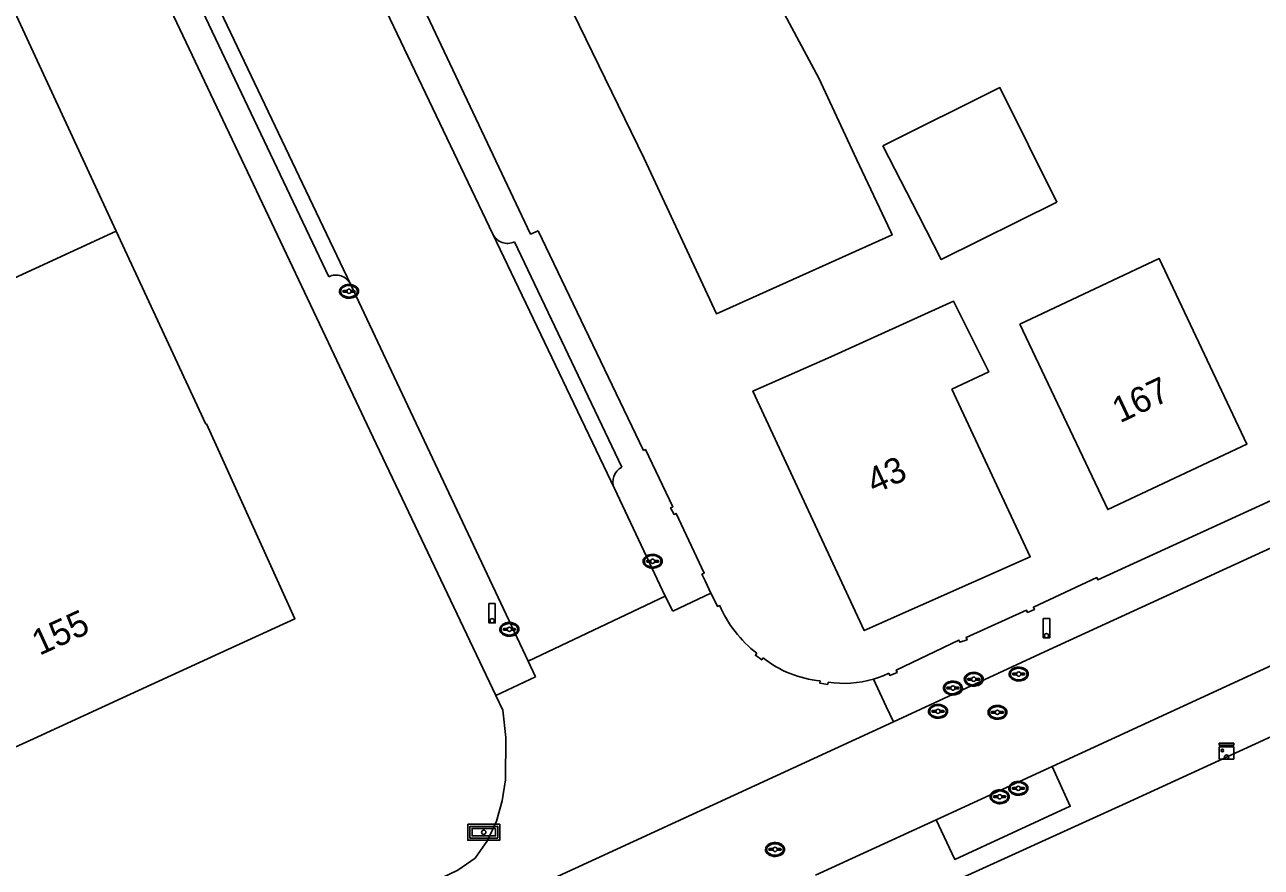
# Model space of a CAD drawing. Extents: x 194485 to 197793, y 468269 to 470822.
# Drawn here: x 195647.3 to 195705.1, y 469601 to 469640.5 of the extents above; entities that cross this region are included whole.
import ezdxf

# ---------------------------------------------------------------- set-up
doc = ezdxf.new("R2010")
doc.units = 0
for name, color, linetype in [('BGT grensvlak pand op maaiveld', 7, 'Continuous'), ('BGT grensvlak pand op maaiveld LR', 7, 'Continuous'), ('BGT grensvlak wegdeel', 7, 'Continuous'), ('BGT puntobject bord straatnaambord', 7, 'Continuous'), ('BGT puntobject kast CAI-kast', 7, 'Continuous'), ('BGT puntobject paal lichtmast', 7, 'Continuous'), ('BGT puntobject put drainageput', 7, 'Continuous'), ('BGT puntobject put inspectie- rioolput', 7, 'Continuous'), ('BGT puntobject put kolk', 7, 'Continuous'), ('BGT tekst huisnummerreeks', 7, 'Continuous')]:
    doc.layers.add(name, color=color, linetype=linetype)

msp = doc.modelspace()

# ---------------------------------------------------------------- linework, layer by layer
at = {"layer": 'BGT grensvlak pand op maaiveld'}
for p, q in [((195651.573, 469630.794), (195655.757, 469621.771)), ((195656.787, 469611.232), (195652.243, 469609.146)), ((195652.243, 469609.146), (195647.699, 469607.06)), ((195647.699, 469607.06), (195642.246, 469604.557))]:
    msp.add_line(p, q, dxfattribs=at)
for points in [[(195688, 469675.125), (195669.608, 469665.583), (195684.409, 469637.948), (195686.178, 469634.17), (195687.771, 469630.767), (195687.839, 469630.623), (195679.626, 469626.937), (195676.247, 469634.188), (195660.769, 469666), (195667.439, 469669.19), (195664.523, 469674.81), (195659.105, 469684.291), (195658.895, 469684.301), (195658.856, 469684.578), (195681.638, 469687.742), (195684.517, 469682.032)], [(195651.573, 469630.794), (195644.85, 469645.295), (195626.619, 469636.898)], [(195687.404, 469634.782), (195689.066, 469631.543), (195690.131, 469629.471), (195695.535, 469632.156), (195692.88, 469637.515), (195687.404, 469634.782)], [(195693.813, 469626.448), (195700.323, 469629.516), (195704.419, 469620.837), (195697.914, 469617.778), (195693.813, 469626.448)], [(195684.967, 469624.926), (195690.702, 469627.527), (195692.353, 469624.213), (195690.624, 469623.401)], [(195690.624, 469623.401), (195694.295, 469615.568), (195686.533, 469612.117), (195681.334, 469623.32), (195684.967, 469624.926)], [(195655.757, 469621.771), (195655.784, 469621.784), (195659.925, 469612.673), (195656.787, 469611.232)]]:
    msp.add_lwpolyline(points, dxfattribs=at)
at = {"layer": 'BGT grensvlak pand op maaiveld LR'}
msp.add_line((195651.573, 469630.794), (195633.337, 469622.407), dxfattribs=at)
at = {"layer": 'BGT grensvlak wegdeel'}
for p, q in [((195657.713, 469633.568), (195644.146, 469662.244)), ((195669.181, 469630.651), (195662.013, 469645.67)), ((195662.522, 469628.322), (195655.961, 469642.106)), ((195661.507, 469628.663), (195655.597, 469641.08)), ((195661.497, 469625.567), (195657.713, 469633.568)), ((195671.299, 469630.815), (195676.21, 469620.535)), ((195674.858, 469618.757), (195669.181, 469630.651)), ((195675.21, 469619.758), (195670.18, 469630.298)), ((195670.826, 469610.684), (195662.522, 469628.322)), ((195663.433, 469621.476), (195661.497, 469625.567)), ((195663.433, 469621.476), (195669.318, 469609.08)), ((195695.321, 469605.767), (195724.722, 469619.292)), ((195677.229, 469613.722), (195674.858, 469618.757)), ((195670.826, 469610.684), (195677.229, 469613.722)), ((195677.229, 469613.722), (195677.581, 469613.02)), ((195677.581, 469613.02), (195679.371, 469613.874)), ((195671.166, 469609.961), (195670.826, 469610.684)), ((195671.166, 469609.961), (195669.318, 469609.08)), ((195687.561, 469608.56), (195686.969, 469609.848)), ((195687.561, 469608.56), (195687.9, 469607.842)), ((195687.9, 469607.842), (195667.771, 469598.59)), ((195695.321, 469605.767), (195689.898, 469603.269)), ((195684.258, 469600.678), (195689.898, 469603.269))]:
    msp.add_line(p, q, dxfattribs=at)
for points in [[(195671.299, 469630.815), (195670.937, 469630.659), (195663.269, 469646.907), (195654.228, 469666.108)], [(195687.9, 469607.842), (195695.164, 469611.218), (195731.838, 469628.055), (195772.236, 469646.765)], [(195679.371, 469613.874), (195679.106, 469614.436), (195678.948, 469614.751), (195679.048, 469614.798), (195677.743, 469617.594), (195677.644, 469617.547), (195677.484, 469617.852), (195677.584, 469617.9), (195676.309, 469620.582), (195676.21, 469620.535)], [(195706.31, 469618.545), (195697.45, 469614.494), (195697.404, 469614.593), (195694.444, 469613.204), (195694.491, 469613.105), (195694.169, 469612.964), (195694.124, 469613.064), (195691.296, 469611.788), (195691.342, 469611.688), (195691.004, 469611.571), (195690.957, 469611.671), (195688.028, 469610.265), (195688.07, 469610.163), (195687.725, 469610.023), (195687.683, 469610.125)], [(195679.769, 469613.297), (195679.67, 469613.249), (195679.515, 469613.568), (195679.371, 469613.874)], [(195681.808, 469610.836), (195681.743, 469610.748), (195681.446, 469610.966), (195681.511, 469611.055)], [(195684.843, 469609.708), (195684.827, 469609.599), (195684.465, 469609.652), (195684.48, 469609.761)], [(195669.318, 469609.08), (195669.645, 469608.392), (195669.783, 469607.116), (195669.763, 469605.136), (195669.615, 469604.156), (195669.346, 469603.2), (195668.925, 469602.292), (195668.356, 469601.478), (195667.537, 469600.906), (195666.849, 469600.589)], [(195705.767, 469607.253), (195698.78, 469604.052), (195689.841, 469599.983), (195689.931, 469599.804), (195686.24, 469598.087), (195684.638, 469597.384), (195684.683, 469597.284), (195683.207, 469596.616), (195683.161, 469596.717), (195682.927, 469596.618), (195682.972, 469596.518), (195681.423, 469595.813), (195681.377, 469595.913), (195681.162, 469595.813), (195681.207, 469595.713), (195679.697, 469595.033), (195679.652, 469595.133), (195679.584, 469595.232), (195650.149, 469581.692), (195650.106, 469581.755), (195634.682, 469574.644)], [(195689.898, 469603.269), (195690.764, 469601.414), (195696.165, 469603.898), (195695.321, 469605.767)]]:
    msp.add_lwpolyline(points, dxfattribs=at)
for centre, radius, start, end in [((195669.857, 469630.974), 0.749, 205.52271, 295.55523), ((195661.844, 469627.986), 0.757, 26.38723, 116.47214), ((195675.537, 469619.081), 0.752, 115.76606, 205.48566), ((195685.107, 469615.647), 5.832, 203.7587, 231.93463), ((195684.982, 469614.868), 5.131, 231.78522, 264.38292), ((195685.639, 469614.336), 4.681, 286.51181, 295.89623), ((195685.6, 469614.421), 4.773, 260.87139, 286.66374)]:
    msp.add_arc(centre, radius, start, end, dxfattribs=at)
at = {"layer": 'BGT puntobject bord straatnaambord'}
for points in [[(195668.002, 469603.061), (195668.002, 469602.311), (195669.502, 469602.311), (195669.502, 469603.061)], [(195669.402, 469602.961), (195669.402, 469602.411), (195668.102, 469602.411), (195668.102, 469602.961)], [(195668.102, 469602.961), (195668.102, 469602.411), (195669.402, 469602.411), (195669.402, 469602.961)], [(195669.302, 469602.861), (195669.302, 469602.511), (195668.202, 469602.511), (195668.202, 469602.861)]]:
    msp.add_lwpolyline(points, close=True, dxfattribs=at)
for start, end in [(0, 180), (180, 0)]:
    msp.add_arc((195668.752, 469602.686), 0.1, start, end, dxfattribs=at)
at = {"layer": 'BGT puntobject kast CAI-kast'}
msp.add_lwpolyline([(195703.808, 469606.852), (195703.132, 469606.852), (195703.132, 469606.751), (195703.808, 469606.751)], close=True, dxfattribs=at)
msp.add_lwpolyline([(195703.47, 469606.104), (195703.808, 469606.104), (195703.808, 469606.678), (195703.132, 469606.678), (195703.132, 469606.104), (195703.47, 469606.104)], dxfattribs=at)
for centre, radius in [((195703.274, 469606.509), 0.0607), ((195703.47, 469606.204), 0.1)]:
    msp.add_circle(centre, radius, dxfattribs=at)
for start, end in [(0, 180), (180, 0)]:
    msp.add_arc((195703.47, 469606.204), 0.1, start, end, dxfattribs=at)
at = {"layer": 'BGT puntobject paal lichtmast'}
for points in [[(195669.29, 469613.376), (195668.99, 469613.376), (195668.99, 469612.476), (195669.14, 469612.476)], [(195669.14, 469612.476), (195669.29, 469612.476), (195669.29, 469613.376)], [(195695.204, 469612.679), (195694.904, 469612.679), (195694.904, 469611.779), (195695.054, 469611.779)], [(195695.054, 469611.779), (195695.204, 469611.779), (195695.204, 469612.679)]]:
    msp.add_lwpolyline(points, dxfattribs=at)
for centre, start, end in [((195669.14, 469612.576), 0, 180), ((195669.14, 469612.576), 0, 180), ((195669.14, 469612.576), 180, 0), ((195669.14, 469612.576), 180, 270), ((195669.14, 469612.576), 270, 0), ((195695.054, 469611.879), 0, 180), ((195695.054, 469611.879), 0, 180), ((195695.054, 469611.879), 180, 0), ((195695.054, 469611.879), 180, 270), ((195695.054, 469611.879), 270, 0)]:
    msp.add_arc(centre, 0.1, start, end, dxfattribs=at)
at = {"layer": 'BGT puntobject put drainageput'}
for p, q in [((195693.662, 469610.122), (195693.505, 469610.122)), ((195693.505, 469610.047), (195693.662, 469610.047)), ((195694.005, 469610.122), (195693.848, 469610.122)), ((195693.848, 469610.047), (195694.005, 469610.047)), ((195689.891, 469608.378), (195689.734, 469608.378)), ((195689.734, 469608.304), (195689.891, 469608.304)), ((195690.234, 469608.378), (195690.077, 469608.378)), ((195690.077, 469608.304), (195690.234, 469608.304))]:
    msp.add_line(p, q, dxfattribs=at)
for centre, radius, start, end in [((195693.505, 469610.084), 0.0375, 90, 270), ((195693.755, 469610.084), 0.1, 0, 180), ((195693.755, 469610.084), 0.1, 157.97569, 180), ((195693.755, 469610.084), 0.1, 180, 202.02431), ((195693.755, 469610.084), 0.1, 180, 0), ((195693.755, 469610.084), 0.1, 0, 22.02431), ((195693.755, 469610.084), 0.1, 337.97569, 0), ((195694.005, 469610.084), 0.0375, 270, 90), ((195689.734, 469608.341), 0.0375, 90, 270), ((195689.984, 469608.341), 0.1, 0, 180), ((195689.984, 469608.341), 0.1, 157.97569, 180), ((195689.984, 469608.341), 0.1, 180, 202.02431), ((195689.984, 469608.341), 0.1, 180, 0), ((195689.984, 469608.341), 0.1, 0, 22.02431), ((195689.984, 469608.341), 0.1, 337.97569, 0), ((195690.234, 469608.341), 0.0375, 270, 90)]:
    msp.add_arc(centre, radius, start, end, dxfattribs=at)
for centre in [(195693.755, 469610.084), (195689.984, 469608.341)]:
    msp.add_ellipse(centre, major_axis=(0.392, 0), ratio=0.689655, dxfattribs=at)
for points in [[(195694.197, 469610.084), (195694.197, 469610.127), (195694.185, 469610.171), (195694.119, 469610.285), (195694.038, 469610.342), (195693.846, 469610.407), (195693.736, 469610.413), (195693.533, 469610.372), (195693.442, 469610.325), (195693.339, 469610.208), (195693.314, 469610.148), (195693.312, 469610.026), (195693.336, 469609.965), (195693.42, 469609.866), (195693.479, 469609.827), (195693.658, 469609.759), (195693.792, 469609.752), (195694.025, 469609.814), (195694.125, 469609.883), (195694.188, 469610.008), (195694.197, 469610.046), (195694.197, 469610.084)], [(195690.426, 469608.341), (195690.426, 469608.384), (195690.414, 469608.428), (195690.348, 469608.542), (195690.267, 469608.599), (195690.075, 469608.664), (195689.965, 469608.67), (195689.762, 469608.629), (195689.671, 469608.582), (195689.568, 469608.465), (195689.543, 469608.405), (195689.541, 469608.283), (195689.565, 469608.222), (195689.649, 469608.123), (195689.708, 469608.084), (195689.887, 469608.016), (195690.021, 469608.009), (195690.254, 469608.071), (195690.354, 469608.14), (195690.417, 469608.265), (195690.426, 469608.303), (195690.426, 469608.341)]]:
    msp.add_open_spline(points, degree=3, dxfattribs=at)
at = {"layer": 'BGT puntobject put inspectie- rioolput'}
for p, q in [((195692.668, 469608.33), (195692.511, 469608.33)), ((195692.511, 469608.256), (195692.668, 469608.256)), ((195693.011, 469608.33), (195692.854, 469608.33)), ((195692.854, 469608.256), (195693.011, 469608.256)), ((195682.273, 469601.917), (195682.116, 469601.917)), ((195682.116, 469601.843), (195682.273, 469601.843)), ((195682.616, 469601.917), (195682.459, 469601.917)), ((195682.459, 469601.843), (195682.616, 469601.843))]:
    msp.add_line(p, q, dxfattribs=at)
for centre, radius, start, end in [((195692.511, 469608.293), 0.0375, 90, 270), ((195692.761, 469608.293), 0.1, 0, 180), ((195692.761, 469608.293), 0.1, 157.97569, 180), ((195692.761, 469608.293), 0.1, 180, 202.02431), ((195692.761, 469608.293), 0.1, 180, 0), ((195692.761, 469608.293), 0.1, 0, 22.02431), ((195692.761, 469608.293), 0.1, 337.97569, 0), ((195693.011, 469608.293), 0.0375, 270, 90), ((195682.116, 469601.88), 0.0375, 90, 270), ((195682.366, 469601.88), 0.1, 0, 180), ((195682.366, 469601.88), 0.1, 157.97569, 180), ((195682.366, 469601.88), 0.1, 180, 202.02431), ((195682.366, 469601.88), 0.1, 180, 0), ((195682.366, 469601.88), 0.1, 0, 22.02431), ((195682.366, 469601.88), 0.1, 337.97569, 0), ((195682.616, 469601.88), 0.0375, 270, 90)]:
    msp.add_arc(centre, radius, start, end, dxfattribs=at)
for centre in [(195692.761, 469608.293), (195682.366, 469601.88)]:
    msp.add_ellipse(centre, major_axis=(0.392, 0), ratio=0.689655, dxfattribs=at)
for points in [[(195693.203, 469608.293), (195693.203, 469608.336), (195693.191, 469608.38), (195693.125, 469608.494), (195693.044, 469608.551), (195692.852, 469608.616), (195692.742, 469608.622), (195692.539, 469608.581), (195692.448, 469608.534), (195692.345, 469608.417), (195692.32, 469608.357), (195692.318, 469608.235), (195692.342, 469608.174), (195692.426, 469608.075), (195692.485, 469608.036), (195692.664, 469607.968), (195692.798, 469607.961), (195693.031, 469608.023), (195693.131, 469608.092), (195693.194, 469608.217), (195693.203, 469608.255), (195693.203, 469608.293)], [(195682.808, 469601.88), (195682.808, 469601.923), (195682.796, 469601.967), (195682.73, 469602.081), (195682.649, 469602.138), (195682.457, 469602.203), (195682.347, 469602.209), (195682.144, 469602.168), (195682.053, 469602.121), (195681.95, 469602.004), (195681.925, 469601.944), (195681.923, 469601.822), (195681.947, 469601.761), (195682.031, 469601.662), (195682.09, 469601.623), (195682.269, 469601.555), (195682.403, 469601.548), (195682.636, 469601.61), (195682.736, 469601.679), (195682.799, 469601.804), (195682.808, 469601.842), (195682.808, 469601.88)]]:
    msp.add_open_spline(points, degree=3, dxfattribs=at)
at = {"layer": 'BGT puntobject put kolk'}
for p, q in [((195662.36, 469628.023), (195662.203, 469628.023)), ((195662.203, 469627.948), (195662.36, 469627.948)), ((195662.703, 469628.023), (195662.546, 469628.023)), ((195662.546, 469627.948), (195662.703, 469627.948)), ((195676.552, 469615.397), (195676.395, 469615.397)), ((195676.395, 469615.322), (195676.552, 469615.322)), ((195676.895, 469615.397), (195676.738, 469615.397)), ((195676.738, 469615.322), (195676.895, 469615.322)), ((195669.855, 469612.213), (195669.698, 469612.213)), ((195669.698, 469612.138), (195669.855, 469612.138)), ((195670.198, 469612.213), (195670.041, 469612.213)), ((195670.041, 469612.138), (195670.198, 469612.138)), ((195690.587, 469609.467), (195690.43, 469609.467)), ((195690.43, 469609.392), (195690.587, 469609.392)), ((195690.93, 469609.467), (195690.773, 469609.467)), ((195690.773, 469609.392), (195690.93, 469609.392)), ((195691.561, 469609.878), (195691.404, 469609.878)), ((195691.404, 469609.802), (195691.561, 469609.802)), ((195691.904, 469609.878), (195691.747, 469609.878)), ((195691.747, 469609.802), (195691.904, 469609.802)), ((195693.644, 469604.777), (195693.487, 469604.777)), ((195693.987, 469604.777), (195693.83, 469604.777)), ((195692.774, 469604.383), (195692.617, 469604.383)), ((195692.617, 469604.308), (195692.774, 469604.308)), ((195693.117, 469604.383), (195692.96, 469604.383)), ((195692.96, 469604.308), (195693.117, 469604.308)), ((195693.487, 469604.702), (195693.644, 469604.702)), ((195693.83, 469604.702), (195693.987, 469604.702))]:
    msp.add_line(p, q, dxfattribs=at)
for centre, radius, start, end in [((195662.203, 469627.985), 0.0375, 90, 270), ((195662.453, 469627.985), 0.1, 0, 180), ((195662.453, 469627.985), 0.1, 157.97569, 180), ((195662.453, 469627.985), 0.1, 180, 202.02431), ((195662.453, 469627.985), 0.1, 180, 0), ((195662.453, 469627.985), 0.1, 0, 22.02431), ((195662.453, 469627.985), 0.1, 337.97569, 0), ((195662.703, 469627.985), 0.0375, 270, 90), ((195676.395, 469615.359), 0.0375, 90, 270), ((195676.645, 469615.359), 0.1, 0, 180), ((195676.645, 469615.359), 0.1, 157.97569, 180), ((195676.645, 469615.359), 0.1, 180, 202.02431), ((195676.645, 469615.359), 0.1, 180, 0), ((195676.645, 469615.359), 0.1, 0, 22.02431), ((195676.645, 469615.359), 0.1, 337.97569, 0), ((195676.895, 469615.359), 0.0375, 270, 90), ((195669.948, 469612.175), 0.1, 0, 180), ((195669.698, 469612.175), 0.0375, 90, 270), ((195669.948, 469612.175), 0.1, 157.97569, 180), ((195669.948, 469612.175), 0.1, 180, 202.02431), ((195669.948, 469612.175), 0.1, 180, 0), ((195669.948, 469612.175), 0.1, 0, 22.02431), ((195669.948, 469612.175), 0.1, 337.97569, 0), ((195670.198, 469612.175), 0.0375, 270, 90), ((195691.654, 469609.84), 0.1, 0, 180), ((195690.43, 469609.429), 0.0375, 90, 270), ((195690.68, 469609.429), 0.1, 0, 180), ((195690.68, 469609.429), 0.1, 157.97569, 180), ((195690.68, 469609.429), 0.1, 180, 202.02431), ((195690.68, 469609.429), 0.1, 180, 0), ((195690.68, 469609.429), 0.1, 0, 22.02431), ((195690.68, 469609.429), 0.1, 337.97569, 0), ((195690.93, 469609.429), 0.0375, 270, 90), ((195691.404, 469609.84), 0.0375, 90, 270), ((195691.654, 469609.84), 0.1, 157.97569, 180), ((195691.654, 469609.84), 0.1, 180, 202.02431), ((195691.654, 469609.84), 0.1, 180, 0), ((195691.654, 469609.84), 0.1, 0, 22.02431), ((195691.654, 469609.84), 0.1, 337.97569, 0), ((195691.904, 469609.84), 0.0375, 270, 90), ((195693.487, 469604.739), 0.0375, 90, 270), ((195693.737, 469604.739), 0.1, 0, 180), ((195693.737, 469604.739), 0.1, 157.97569, 180), ((195693.737, 469604.739), 0.1, 180, 202.02431), ((195693.737, 469604.739), 0.1, 180, 0), ((195693.737, 469604.739), 0.1, 0, 22.02431), ((195693.737, 469604.739), 0.1, 337.97569, 0), ((195693.987, 469604.739), 0.0375, 270, 90), ((195692.617, 469604.346), 0.0375, 90, 270), ((195692.867, 469604.346), 0.1, 0, 180), ((195692.867, 469604.346), 0.1, 157.97569, 180), ((195692.867, 469604.346), 0.1, 180, 202.02431), ((195692.867, 469604.346), 0.1, 180, 0), ((195692.867, 469604.346), 0.1, 0, 22.02431), ((195692.867, 469604.346), 0.1, 337.97569, 0), ((195693.117, 469604.346), 0.0375, 270, 90)]:
    msp.add_arc(centre, radius, start, end, dxfattribs=at)
for centre in [(195662.453, 469627.985), (195676.645, 469615.359), (195669.948, 469612.175), (195691.654, 469609.84), (195690.68, 469609.429), (195693.737, 469604.739), (195692.867, 469604.346)]:
    msp.add_ellipse(centre, major_axis=(0.392, 0), ratio=0.689655, dxfattribs=at)
for points in [[(195662.895, 469627.985), (195662.895, 469628.028), (195662.883, 469628.072), (195662.817, 469628.186), (195662.736, 469628.243), (195662.544, 469628.308), (195662.434, 469628.314), (195662.231, 469628.273), (195662.14, 469628.226), (195662.037, 469628.109), (195662.012, 469628.049), (195662.01, 469627.927), (195662.034, 469627.866), (195662.118, 469627.767), (195662.177, 469627.728), (195662.356, 469627.66), (195662.49, 469627.653), (195662.723, 469627.715), (195662.823, 469627.784), (195662.886, 469627.909), (195662.895, 469627.947), (195662.895, 469627.985)], [(195677.087, 469615.359), (195677.087, 469615.402), (195677.075, 469615.446), (195677.009, 469615.56), (195676.928, 469615.617), (195676.736, 469615.682), (195676.626, 469615.688), (195676.423, 469615.647), (195676.332, 469615.6), (195676.229, 469615.483), (195676.204, 469615.423), (195676.202, 469615.301), (195676.226, 469615.24), (195676.31, 469615.141), (195676.369, 469615.102), (195676.548, 469615.034), (195676.682, 469615.027), (195676.915, 469615.089), (195677.015, 469615.158), (195677.078, 469615.283), (195677.087, 469615.321), (195677.087, 469615.359)], [(195670.39, 469612.175), (195670.39, 469612.218), (195670.378, 469612.262), (195670.312, 469612.376), (195670.231, 469612.433), (195670.039, 469612.498), (195669.929, 469612.504), (195669.726, 469612.463), (195669.635, 469612.416), (195669.532, 469612.299), (195669.507, 469612.239), (195669.505, 469612.117), (195669.529, 469612.056), (195669.613, 469611.957), (195669.672, 469611.918), (195669.851, 469611.85), (195669.985, 469611.843), (195670.218, 469611.905), (195670.318, 469611.974), (195670.381, 469612.099), (195670.39, 469612.137), (195670.39, 469612.175)], [(195692.096, 469609.84), (195692.096, 469609.883), (195692.084, 469609.927), (195692.018, 469610.041), (195691.937, 469610.098), (195691.745, 469610.163), (195691.635, 469610.169), (195691.432, 469610.128), (195691.341, 469610.081), (195691.238, 469609.964), (195691.213, 469609.904), (195691.211, 469609.782), (195691.235, 469609.721), (195691.319, 469609.622), (195691.378, 469609.583), (195691.557, 469609.515), (195691.691, 469609.508), (195691.924, 469609.57), (195692.024, 469609.639), (195692.087, 469609.764), (195692.096, 469609.802), (195692.096, 469609.84)], [(195691.122, 469609.429), (195691.122, 469609.472), (195691.11, 469609.516), (195691.044, 469609.63), (195690.963, 469609.687), (195690.771, 469609.752), (195690.661, 469609.758), (195690.458, 469609.717), (195690.367, 469609.67), (195690.264, 469609.553), (195690.239, 469609.493), (195690.237, 469609.371), (195690.261, 469609.31), (195690.345, 469609.211), (195690.404, 469609.172), (195690.583, 469609.104), (195690.717, 469609.097), (195690.95, 469609.159), (195691.05, 469609.228), (195691.113, 469609.353), (195691.122, 469609.391), (195691.122, 469609.429)], [(195694.179, 469604.739), (195694.179, 469604.782), (195694.167, 469604.826), (195694.101, 469604.94), (195694.02, 469604.997), (195693.828, 469605.062), (195693.718, 469605.068), (195693.515, 469605.027), (195693.424, 469604.98), (195693.321, 469604.863), (195693.296, 469604.803), (195693.294, 469604.681), (195693.318, 469604.62), (195693.402, 469604.521), (195693.461, 469604.482), (195693.64, 469604.414), (195693.774, 469604.407), (195694.007, 469604.469), (195694.107, 469604.538), (195694.17, 469604.663), (195694.179, 469604.701), (195694.179, 469604.739)], [(195693.309, 469604.346), (195693.309, 469604.389), (195693.297, 469604.433), (195693.231, 469604.547), (195693.15, 469604.604), (195692.958, 469604.669), (195692.848, 469604.675), (195692.645, 469604.634), (195692.554, 469604.587), (195692.451, 469604.47), (195692.426, 469604.41), (195692.424, 469604.288), (195692.448, 469604.227), (195692.532, 469604.128), (195692.591, 469604.089), (195692.77, 469604.021), (195692.904, 469604.014), (195693.137, 469604.076), (195693.237, 469604.145), (195693.3, 469604.27), (195693.309, 469604.308), (195693.309, 469604.346)]]:
    msp.add_open_spline(points, degree=3, dxfattribs=at)

# ---------------------------------------------------------------- texts
at = {"layer": 'BGT tekst huisnummerreeks'}
for s, rotation, p in [('167', 25.2, (195698.489, 469621.805)), ('43', 24.9, (195687.004, 469618.481)), ('155', 24.7, (195647.985, 469610.932))]:
    msp.add_text(s, height=1.2, rotation=rotation, dxfattribs=at).set_placement(p)

doc.saveas('drawing.dxf')
